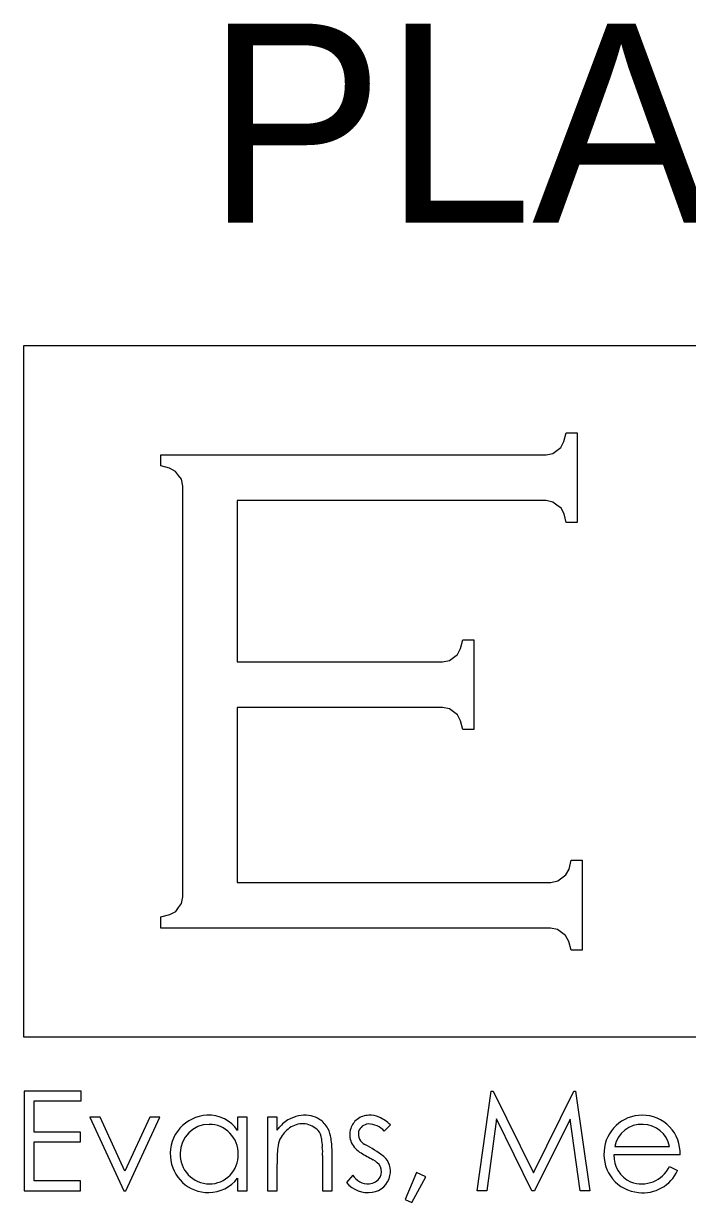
# Model space of a CAD drawing. Extents: x -7.1 to 34, y 0 to 22.
# Drawn here: x 3.481 to 3.948, y 1.055 to 1.884 of the extents above; entities that cross this region are included whole.
import ezdxf

# ---------------------------------------------------------------- set-up
doc = ezdxf.new("R2010")
doc.units = 0
for name, color, linetype in [('Default', 7, 'Continuous'), ('SH_Data', 7, 'Continuous'), ('SH_Text', 7, 'Continuous')]:
    doc.layers.add(name, color=color, linetype=linetype)

# ---------------------------------------------------------------- blocks, each defined once
blk = doc.blocks.new('A$C485D5FB4')
at = {"layer": 'Default'}
for p, q in [((0.14385086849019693, 0.31801268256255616), (0.0013752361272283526, 0.31801268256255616)), ((0.0013752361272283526, 0.31801268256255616), (0.0013752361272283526, 0.1755160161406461)), ((0.11279384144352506, 0.2982947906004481), (0.11326901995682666, 0.3001261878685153)), ((0.11326901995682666, 0.3001261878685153), (0.1155569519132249, 0.3001261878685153)), ((0.1155569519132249, 0.3001261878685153), (0.1155569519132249, 0.2815755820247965)), ((0.11133627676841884, 0.29646530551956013), (0.11214560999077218, 0.2970762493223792)), ((0.11214560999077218, 0.2970762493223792), (0.11279384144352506, 0.2982947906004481)), ((0.02967010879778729, 0.29326621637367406), (0.02967010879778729, 0.29555319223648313)), ((0.02967010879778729, 0.29555319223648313), (0.1071199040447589, 0.2955512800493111)), ((0.1071199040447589, 0.2955512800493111), (0.10912148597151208, 0.2955512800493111)), ((0.10912148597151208, 0.2955512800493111), (0.1105264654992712, 0.29585340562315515)), ((0.1105264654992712, 0.29585340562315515), (0.11133627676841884, 0.29646530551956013)), ((0.03148047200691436, 0.292791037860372), (0.02967010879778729, 0.29326621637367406)), ((0.032695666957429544, 0.29214567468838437), (0.03148047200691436, 0.292791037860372)), ((0.03331521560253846, 0.29133634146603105), (0.032695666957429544, 0.29214567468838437)), ((0.03393428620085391, 0.2905265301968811), (0.03331521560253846, 0.29133634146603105)), ((0.034243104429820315, 0.2891215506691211), (0.03393428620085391, 0.2905265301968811)), ((0.03424214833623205, 0.20640846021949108), (0.034243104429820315, 0.28711901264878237)), ((0.034243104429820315, 0.28711901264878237), (0.034243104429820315, 0.2891215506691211)), ((0.04542414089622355, 0.28615048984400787), (0.045423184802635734, 0.25286265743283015)), ((0.10711607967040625, 0.28614953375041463), (0.04542414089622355, 0.28615048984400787)), ((0.10911718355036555, 0.28614953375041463), (0.10711607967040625, 0.28614953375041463)), ((0.11053793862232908, 0.28583211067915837), (0.10911718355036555, 0.28614953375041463)), ((0.11137213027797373, 0.28520491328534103), (0.11053793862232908, 0.28583211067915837)), ((0.11220584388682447, 0.28457819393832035), (0.11137213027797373, 0.28520491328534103)), ((0.11284069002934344, 0.283366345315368), (0.11220584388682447, 0.28457819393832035)), ((0.11326901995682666, 0.2815755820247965), (0.11284069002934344, 0.283366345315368)), ((0.1155569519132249, 0.2815755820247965), (0.11326901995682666, 0.2815755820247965)), ((0.09086392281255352, 0.25441152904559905), (0.09149542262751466, 0.25562720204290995)), ((0.09149542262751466, 0.25562720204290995), (0.09192470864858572, 0.2574370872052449)), ((0.09192470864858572, 0.2574370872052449), (0.09421120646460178, 0.2574370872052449)), ((0.09421120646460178, 0.2574370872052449), (0.09421120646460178, 0.23888791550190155)), ((0.045423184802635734, 0.25286265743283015), (0.085781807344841, 0.25286265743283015)), ((0.085781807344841, 0.25286265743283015), (0.08777860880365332, 0.25286265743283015)), ((0.08777860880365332, 0.25286265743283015), (0.08919601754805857, 0.2531729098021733)), ((0.08919601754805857, 0.2531729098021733), (0.09003020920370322, 0.25379150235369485)), ((0.09003020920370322, 0.25379150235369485), (0.09086392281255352, 0.25441152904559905)), ((0.085781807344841, 0.24346091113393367), (0.045423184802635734, 0.24346091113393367)), ((0.045423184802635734, 0.24346091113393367), (0.045423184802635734, 0.20737889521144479)), ((0.08777860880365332, 0.24346091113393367), (0.085781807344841, 0.24346091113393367)), ((0.08919601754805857, 0.2431511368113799), (0.08777860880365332, 0.24346091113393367)), ((0.09003020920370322, 0.24253254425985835), (0.08919601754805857, 0.2431511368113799)), ((0.09086392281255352, 0.2419129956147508), (0.09003020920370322, 0.24253254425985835)), ((0.09149542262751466, 0.24069875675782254), (0.09086392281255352, 0.2419129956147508)), ((0.09192470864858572, 0.23888791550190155), (0.09149542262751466, 0.24069875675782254)), ((0.09421120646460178, 0.23888791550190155), (0.09192470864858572, 0.23888791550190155)), ((0.11385558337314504, 0.21014200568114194), (0.11428534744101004, 0.2119518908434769)), ((0.11428534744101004, 0.2119518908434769), (0.11657184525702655, 0.2119518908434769)), ((0.11657184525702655, 0.2119518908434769), (0.11657088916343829, 0.19340176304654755)), ((0.11322073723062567, 0.20892489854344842), (0.11385558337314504, 0.21014200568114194)), ((0.045423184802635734, 0.20737889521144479), (0.10812236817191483, 0.20737889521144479)), ((0.10812236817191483, 0.20737889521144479), (0.11012825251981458, 0.20737889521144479)), ((0.11012825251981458, 0.20737889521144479), (0.11154948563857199, 0.20768866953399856)), ((0.11154948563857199, 0.20768866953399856), (0.11238654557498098, 0.2083072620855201)), ((0.11238654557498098, 0.2083072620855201), (0.11322073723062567, 0.20892489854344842)), ((0.03394528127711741, 0.2030028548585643), (0.03424214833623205, 0.20440831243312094)), ((0.03424214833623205, 0.20440831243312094), (0.03424214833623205, 0.20640846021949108)), ((0.03275446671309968, 0.20138418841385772), (0.0333496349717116, 0.2021930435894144)), ((0.0333496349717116, 0.2021930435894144), (0.03394528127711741, 0.2030028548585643)), ((0.02966915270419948, 0.20026555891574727), (0.031528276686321, 0.20074169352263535)), ((0.02966915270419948, 0.19797762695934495), (0.02966915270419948, 0.20026555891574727)), ((0.031528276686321, 0.20074169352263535), (0.03275446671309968, 0.20138418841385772)), ((0.10806356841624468, 0.19797571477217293), (0.02966915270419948, 0.19797762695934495)), ((0.1100641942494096, 0.19797571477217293), (0.10806356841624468, 0.19797571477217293)), ((0.11148208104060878, 0.19766594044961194), (0.1100641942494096, 0.19797571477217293)), ((0.11231579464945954, 0.19704734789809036), (0.11148208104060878, 0.19766594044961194)), ((0.11314807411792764, 0.19642779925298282), (0.11231579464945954, 0.19704734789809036)), ((0.11380777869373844, 0.1952135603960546), (0.11314807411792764, 0.19642779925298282)), ((0.11428439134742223, 0.19340176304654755), (0.11380777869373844, 0.1952135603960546)), ((0.11657088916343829, 0.19340176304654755), (0.11428439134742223, 0.19340176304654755)), ((0.0013752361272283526, 0.1755160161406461), (0.14385086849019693, 0.1755160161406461)), ((0.013228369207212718, 0.16436086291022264), (0.0014593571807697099, 0.16436086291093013)), ((0.0014593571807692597, 0.16436086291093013), (0.0014593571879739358, 0.1437886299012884)), ((0.013228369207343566, 0.16233659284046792), (0.013228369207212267, 0.16436086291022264)), ((0.09490237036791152, 0.1437886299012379), (0.09782844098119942, 0.16436086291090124)), ((0.09782844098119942, 0.16436086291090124), (0.09821976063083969, 0.16436086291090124)), ((0.09821976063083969, 0.16436086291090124), (0.10650661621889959, 0.14746056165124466)), ((0.10650661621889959, 0.14746056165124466), (0.11485525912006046, 0.16436086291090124)), ((0.11485525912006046, 0.16436086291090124), (0.11518479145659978, 0.16436086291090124)), ((0.11518479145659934, 0.16436086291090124), (0.11811086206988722, 0.1437886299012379)), ((0.0035307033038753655, 0.15588717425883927), (0.003530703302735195, 0.16233659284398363)), ((0.003530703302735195, 0.16233659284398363), (0.013228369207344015, 0.16233659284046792)), ((0.015062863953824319, 0.1589941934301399), (0.02207719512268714, 0.1437886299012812)), ((0.017131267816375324, 0.15899419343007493), (0.015062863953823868, 0.1589941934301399)), ((0.022265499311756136, 0.14786659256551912), (0.017131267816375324, 0.15899419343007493)), ((0.02739973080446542, 0.15899419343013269), (0.022265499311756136, 0.14786659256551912)), ((0.02245380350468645, 0.1437886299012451), (0.02946813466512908, 0.15899419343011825)), ((0.02946813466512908, 0.15899419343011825), (0.02739973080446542, 0.15899419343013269)), ((0.04749531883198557, 0.15899419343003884), (0.045518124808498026, 0.15899419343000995)), ((0.045518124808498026, 0.15899419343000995), (0.04551812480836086, 0.1561992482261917)), ((0.04749531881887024, 0.14380585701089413), (0.04749531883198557, 0.15899419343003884)), ((0.05363876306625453, 0.15899419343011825), (0.05166156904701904, 0.15899419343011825)), ((0.0516615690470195, 0.15899419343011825), (0.0516615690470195, 0.1437886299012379)), ((0.05363876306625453, 0.15626966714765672), (0.05363876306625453, 0.15899419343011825)), ((0.09892737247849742, 0.1586175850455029), (0.09688692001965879, 0.1437886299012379)), ((0.10619767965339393, 0.1437886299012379), (0.09892737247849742, 0.1586175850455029)), ((0.1140858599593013, 0.15852343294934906), (0.10676112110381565, 0.1437886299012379)), ((0.1161351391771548, 0.1437886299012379), (0.1140858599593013, 0.15852343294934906)), ((0.013134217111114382, 0.1558871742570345), (0.0035307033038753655, 0.15588717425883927)), ((0.013134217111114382, 0.1538629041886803), (0.013134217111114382, 0.1558871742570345)), ((0.07576007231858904, 0.15607547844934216), (0.0770178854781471, 0.1573759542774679)), ((0.0035307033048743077, 0.14581289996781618), (0.0035307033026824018, 0.1538629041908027)), ((0.0035307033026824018, 0.1538629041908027), (0.01313421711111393, 0.1538629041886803)), ((0.06300689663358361, 0.15104128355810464), (0.06300689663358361, 0.1437886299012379)), ((0.0649840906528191, 0.1437886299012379), (0.0649840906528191, 0.1516076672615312)), ((0.13673973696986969, 0.15122664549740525), (0.12308768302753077, 0.15122664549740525)), ((0.12328334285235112, 0.1529213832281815), (0.13457423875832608, 0.1529213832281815)), ((0.05363876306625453, 0.1437886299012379), (0.05363876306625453, 0.14936419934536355)), ((0.1345727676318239, 0.14882576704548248), (0.13622190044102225, 0.14795927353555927)), ((0.045518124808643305, 0.14638966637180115), (0.045518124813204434, 0.14378924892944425)), ((0.06929129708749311, 0.14704275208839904), (0.06793322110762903, 0.1454968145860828)), ((0.08242280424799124, 0.14755471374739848), (0.08007929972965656, 0.14197325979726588)), ((0.08146804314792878, 0.14138775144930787), (0.08431614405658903, 0.14666173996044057)), ((0.08431614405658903, 0.14666173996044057), (0.0824228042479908, 0.14755471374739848)), ((0.0014593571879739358, 0.1437886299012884), (0.013134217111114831, 0.1437886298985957)), ((0.013134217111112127, 0.14581289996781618), (0.0035307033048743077, 0.14581289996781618)), ((0.013134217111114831, 0.1437886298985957), (0.013134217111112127, 0.14581289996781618)), ((0.02207719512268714, 0.1437886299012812), (0.02245380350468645, 0.1437886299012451)), ((0.045518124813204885, 0.14378924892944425), (0.047495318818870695, 0.14380585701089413)), ((0.0516615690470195, 0.1437886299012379), (0.05363876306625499, 0.1437886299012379)), ((0.06300689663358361, 0.1437886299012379), (0.0649840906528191, 0.1437886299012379)), ((0.09688692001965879, 0.1437886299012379), (0.09490237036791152, 0.1437886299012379)), ((0.10676112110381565, 0.1437886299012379), (0.10619767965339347, 0.1437886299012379)), ((0.11811086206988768, 0.1437886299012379), (0.1161351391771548, 0.1437886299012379)), ((0.08007929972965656, 0.14197325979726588), (0.08146804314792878, 0.14138775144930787))]:
    blk.add_line(p, q, dxfattribs=at)
for centre, radius, start, end in [((0.0395420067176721, 0.15145667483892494), 0.007917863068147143, 92.60052679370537, 184.86714621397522), ((0.03958877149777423, 0.15225852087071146), 0.007119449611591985, 33.60854275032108, 93.26929751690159), ((0.05887924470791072, 0.15331777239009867), 0.0059135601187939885, 113.76104633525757, 140.35997026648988), ((0.059731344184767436, 0.15138224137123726), 0.00802835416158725, 98.15674732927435, 113.76104633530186), ((0.05937620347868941, 0.15385999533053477), 0.005525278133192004, 76.59644913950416, 98.15674732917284), ((0.05930949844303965, 0.15358007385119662), 0.005813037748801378, 57.925120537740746, 76.59644913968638), ((0.05980333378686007, 0.15436808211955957), 0.004883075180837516, 27.71095633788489, 57.92512053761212), ((0.07247587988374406, 0.15547044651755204), 0.0038317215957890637, 127.39968548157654, 162.49692676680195), ((0.07266397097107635, 0.15523103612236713), 0.004136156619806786, 91.22712247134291, 127.45525989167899), ((0.07278068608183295, 0.1546516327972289), 0.004719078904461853, 66.18848656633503, 92.49332114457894), ((0.0714222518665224, 0.1516882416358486), 0.00797879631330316, 45.4675583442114, 65.85532229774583), ((0.12890030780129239, 0.1515430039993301), 0.007827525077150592, 89.51790063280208, 176.82869810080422), ((0.1289896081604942, 0.15161065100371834), 0.0077596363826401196, 357.1634127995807, 90.17306679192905), ((0.03966018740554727, 0.15148422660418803), 0.006003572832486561, 90.18336156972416, 179.71351159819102), ((0.039640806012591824, 0.15151321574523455), 0.005974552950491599, 358.15686730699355, 89.9983849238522), ((-0.03107339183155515, 0.22783898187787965), 0.11089777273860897, 319.80710567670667, 320.35997026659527), ((0.059746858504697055, 0.15167049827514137), 0.006167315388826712, 121.18687709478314, 148.8858750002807), ((0.05888918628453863, 0.15308741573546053), 0.0045110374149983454, 82.8060650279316, 121.18687709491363), ((0.05890932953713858, 0.1532470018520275), 0.004350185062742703, 42.94748890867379, 82.8060650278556), ((0.06015538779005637, 0.1544068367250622), 0.0026478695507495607, 3.065735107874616, 42.94748890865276), ((0.05861170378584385, 0.15374217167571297), 0.006229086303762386, 7.681610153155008, 27.710956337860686), ((0.07299216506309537, 0.15537129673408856), 0.004354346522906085, 163.29588659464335, 201.91987339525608), ((0.0728256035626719, 0.15550894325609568), 0.002421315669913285, 167.68477137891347, 243.620443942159), ((0.0726511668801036, 0.15525841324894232), 0.0023215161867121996, 95.18115041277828, 160.70841805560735), ((0.07244400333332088, 0.1531451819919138), 0.004425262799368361, 41.46592889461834, 90.03212047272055), ((0.12880788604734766, 0.15186794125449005), 0.005624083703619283, 86.87205123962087, 169.20421303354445), ((0.1290834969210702, 0.15189853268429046), 0.005585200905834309, 10.552468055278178, 89.67919184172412), ((0.058492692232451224, 0.15242748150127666), 0.004702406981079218, 148.8858750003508, 171.54231085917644), ((0.08134257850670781, 0.1555415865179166), 0.018569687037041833, 183.06573510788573, 188.48933188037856), ((0.042786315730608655, 0.1516076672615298), 0.022197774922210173, 3.7121653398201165e-12, 7.6816101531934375), ((0.07358092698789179, 0.15604857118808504), 0.005169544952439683, 206.45238022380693, 239.7731237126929), ((0.05646148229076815, 0.1247520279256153), 0.032418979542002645, 53.64923145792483, 61.86279124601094), ((0.03949688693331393, 0.15127165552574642), 0.007859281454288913, 183.5509737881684, 270.46146820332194), ((0.039744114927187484, 0.1512921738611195), 0.006091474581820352, 177.91075570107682, 269.3410400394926), ((0.039691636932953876, 0.15112495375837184), 0.005923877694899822, 269.8299790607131, 1.897039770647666), ((0.10344598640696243, 0.14936419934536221), 0.04980722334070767, 177.6107871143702, 179.99999999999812), ((0.06959518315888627, 0.15077658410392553), 0.015926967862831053, 171.54231085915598, 177.6107871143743), ((0.056306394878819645, 0.1518046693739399), 0.006743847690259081, 353.50033704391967, 8.489331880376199), ((0.19170266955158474, 0.36200780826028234), 0.24259721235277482, 240.15651884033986, 240.8302080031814), ((0.07298514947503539, 0.1478405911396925), 0.0040469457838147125, 346.79118350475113, 48.304017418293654), ((0.12885813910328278, 0.15122069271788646), 0.007809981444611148, 174.4499737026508, 264.87077376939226), ((0.12902898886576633, 0.1510460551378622), 0.005944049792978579, 178.25898869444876, 245.4498602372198), ((0.07174124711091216, 0.14686277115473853), 0.003733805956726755, 30.378436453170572, 62.57581059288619), ((0.07283401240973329, 0.1477592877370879), 0.002348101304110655, 330.9032053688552, 24.9825720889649), ((0.12885839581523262, 0.15152708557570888), 0.006320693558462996, 248.66986607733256, 334.6987924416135), ((0.03944880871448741, 0.15106683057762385), 0.007655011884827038, 270.83365951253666, 322.3884388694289), ((0.04551643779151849, 0.14639325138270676), 3.962111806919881e-06, 154.79948914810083, 295.2005108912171), ((0.07236819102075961, 0.1486951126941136), 0.0034925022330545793, 208.23678943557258, 274.72221650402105), ((0.07241688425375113, 0.14806796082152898), 0.002863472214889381, 274.7842910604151, 329.5649771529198), ((0.07259422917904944, 0.1478571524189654), 0.004431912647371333, 278.70899768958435, 347.73758767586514), ((0.1291332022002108, 0.15115770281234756), 0.0077768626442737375, 262.81043696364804, 335.71504574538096), ((0.07239304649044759, 0.14922042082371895), 0.005809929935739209, 219.85924747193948, 278.6344664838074)]:
    blk.add_arc(centre, radius, start, end, dxfattribs=at)

msp = doc.modelspace()

# ---------------------------------------------------------------- block references
at = {"layer": 'SH_Data', "xscale": 3.407655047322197, "yscale": 3.407655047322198, "rotation": 0.001699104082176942}
msp.add_blockref('A$C485D5FB4', (3.476413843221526, 0.5736659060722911), dxfattribs=at)

# ---------------------------------------------------------------- texts
at = {"layer": 'SH_Text'}
msp.add_text('PLAN PREPARED BY:', height=0.13999999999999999, dxfattribs=at).set_placement((3.609394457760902, 1.7439246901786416))

doc.saveas('drawing.dxf')
